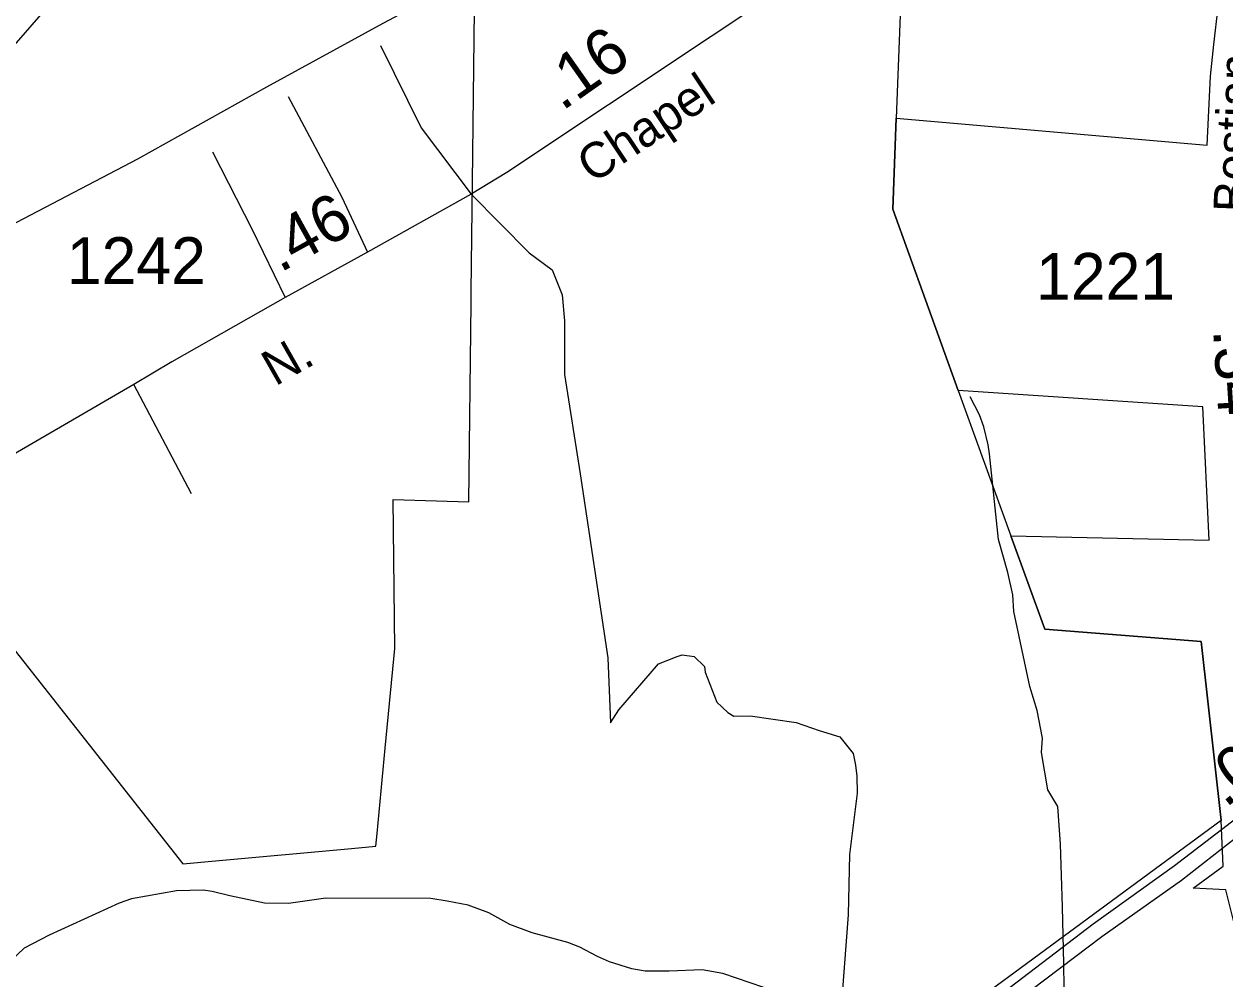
# Model space of a CAD drawing. Extents: x 1473865 to 1648260, y 639067 to 773536.
# Drawn here: x 1523838 to 1527049, y 657920 to 660475 of the extents above; entities that cross this region are included whole.
import ezdxf

# ---------------------------------------------------------------- set-up
doc = ezdxf.new("R2010")
doc.units = 0
for name, color, linetype in [('Exist Boundary Political City Limit New', 7, 'Continuous'), ('Exist Hydrographic Misc Water Feature', 7, 'Continuous'), ('Exist Railroad Mainline', 7, 'Continuous'), ('Exist Road Non-System Type 51', 7, 'Continuous'), ('Exist Road Primary US Divided Attributed', 7, 'Continuous'), ('Exist Road Primary US Mileage Hundredths English Label', 7, 'Continuous'), ('Exist Road Secondary Mileage Hundredths English Label', 7, 'Continuous'), ('Exist Road Secondary Type 51 Attributed', 7, 'Continuous'), ('Exist Road Secondary Type 51 Label', 7, 'Continuous'), ('Exist Road Secondary Type 51 Number Label', 7, 'Continuous'), ('Map Preparation Boundary City Limit Buffer Line', 7, 'Continuous')]:
    doc.layers.add(name, color=color, linetype=linetype)

msp = doc.modelspace()

# ---------------------------------------------------------------- linework, layer by layer
at = {"layer": 'Exist Boundary Political City Limit New'}
for p, q in [((1526183.5, 660593.4), (1526169.8, 660222.4)), ((1526335.8, 659494.8), (1526476.5, 659105.4))]:
    msp.add_line(p, q, dxfattribs=at)
for points in [[(1523728.6, 658907.3), (1524262.6, 658228.3), (1524350, 658236.3), (1524714, 658269.7), (1524779, 658275.6), (1524782.2, 658309.3), (1524804.1, 658538.1), (1524829.8, 658804.4), (1524825.5, 659202.5), (1525027.5, 659197), (1525033.5, 659728.2), (1525033.9, 659758.4), (1525037.2, 660052.9), (1525042.5, 660511.4), (1525043.2, 660575.2), (1525822.1, 661007.8), (1525927.6, 661066.2)], [(1526169.8, 660222.4), (1527001.4, 660150.4), (1527009.6, 660334.9), (1527019.2, 660419.8), (1527030.8, 660520), (1526185.9, 660655), (1526183.5, 660593.4)], [(1526335.8, 659494.8), (1526160.8, 659979.2), (1526169.8, 660222.4)], [(1526169.8, 660222.4), (1526160.8, 659979.2), (1526335.8, 659494.8)], [(1526476.5, 659105.4), (1527006.6, 659094), (1526989.4, 659450.6), (1526335.8, 659494.8)], [(1527038.5, 658343.9), (1526985.2, 658822.9), (1526566.8, 658855.8), (1526476.5, 659105.4)], [(1526476.5, 659105.4), (1526566.8, 658855.8), (1526985.2, 658822.9), (1527038.5, 658343.9)], [(1527038.5, 658343.9), (1524832.4, 656718.7), (1525549.1, 655995.7), (1525614, 655712.6), (1525257.1, 655681.2), (1524851.8, 655303.8), (1524640.9, 655586.8), (1524316.5, 655177.9), (1524121.9, 655350.9), (1523395.4, 654747.1)], [(1527106.4, 657937.8), (1527050.5, 658158.8), (1526963.9, 658163.7), (1527044.2, 658222.2), (1527038.5, 658343.9)]]:
    msp.add_lwpolyline(points, dxfattribs=at)
at = {"layer": 'Exist Hydrographic Misc Water Feature'}
for points in [[(1526619.4, 657833), (1526617.5, 657961.1), (1526614, 658113), (1526608.6, 658281.3), (1526602.2, 658381.5), (1526574.8, 658426.4), (1526558.3, 658526), (1526561, 658564.5), (1526546.2, 658638.7), (1526527.3, 658703.1), (1526484.3, 658903.4), (1526481.1, 658947.8), (1526468, 659007.9), (1526443.3, 659096.2), (1526419, 659324.9), (1526415.3, 659348.7), (1526404, 659397.4), (1526392.5, 659429.6), (1526367.3, 659477.7)], [(1525816.1, 657897.7), (1525706.7, 657935.1), (1525650.9, 657944.5), (1525562.8, 657941.3), (1525498.8, 657941), (1525462.8, 657947.4), (1525403.2, 657965.9), (1525371.4, 657980.5), (1525323.7, 658005.3), (1525291.9, 658018.2), (1525196.3, 658043.9), (1525136.6, 658066.5), (1525081, 658097.1), (1525025.5, 658117.9), (1524969.5, 658128.9), (1524925.7, 658135.5), (1524645.5, 658136.3), (1524545.2, 658121.9), (1524481.2, 658123.2), (1524388.2, 658143.1), (1524341.6, 658154.7), (1524317.6, 658157.7), (1524245.6, 658156.6), (1524125.4, 658134.4), (1524093.1, 658122.8), (1523905.8, 658037.9), (1523839.2, 658003.2), (1523802.5, 657967.8)]]:
    msp.add_lwpolyline(points, dxfattribs=at)
at = {"layer": 'Exist Railroad Mainline'}
msp.add_lwpolyline([(1527035.8, 661697.2), (1526750.8, 661535.7), (1526608.8, 661465.1), (1526218.4, 661243.5), (1525815.4, 661035.4), (1525397.4, 660807), (1525104.5, 660640.2), (1524797.6, 660475.7), (1524486.8, 660305.3), (1524141.4, 660113.5), (1523818.4, 659943.4), (1523541.7, 659786.5), (1523273.2, 659639.2), (1523028.6, 659495.7), (1522854.7, 659386.9), (1522547.6, 659140), (1522439.5, 659016.9), (1522320.2, 658906.6)], dxfattribs=at)
at = {"layer": 'Exist Road Non-System Type 51'}
msp.add_line((1524286.4, 659217.8), (1524132, 659510.8), dxfattribs=at)
for points in [[(1524791.7, 660416.9), (1524899.8, 660197.3), (1525033.7, 660019.3)], [(1524544.7, 660280.7), (1524687.6, 660011.9), (1524756.6, 659864.6)], [(1524341.8, 660132.7), (1524447.9, 659924.7), (1524536.3, 659743)], [(1525033.7, 660019.3), (1525188.6, 659862.3), (1525250.2, 659816.9), (1525276.7, 659750.7), (1525283.2, 659680.5), (1525283.4, 659537.2), (1525325.1, 659271.7), (1525399.1, 658779.7), (1525406, 658605.3), (1525428.6, 658640.7), (1525534.7, 658763.1), (1525584.3, 658783), (1525597.4, 658787.7), (1525629.4, 658783.2), (1525657, 658756.5), (1525659, 658741.3), (1525690, 658660.6), (1525719.7, 658633.4), (1525735.9, 658623.8), (1525779.3, 658624.2), (1525902.4, 658606.5), (1525964, 658584.8), (1526019.4, 658568.2), (1526054.8, 658523.6), (1526061.1, 658492.7), (1526064.4, 658463), (1526065.8, 658417.5), (1526044.7, 658253.6), (1526041.7, 658091.6), (1526025.3, 657880.6)]]:
    msp.add_lwpolyline(points, dxfattribs=at)
at = {"layer": 'Exist Road Primary US Divided Attributed'}
for points in [[(1527261.2, 658497.8), (1527192.1, 658436.4), (1526913.6, 658223.4), (1526695.9, 658066.8), (1526440.1, 657871.8), (1526274.9, 657751.4), (1526178.2, 657689.7), (1525933.8, 657496.7), (1525401.6, 657106), (1525181.6, 656945.3)], [(1525257.2, 656942.9), (1525942.1, 657451.8), (1526310.3, 657724.7), (1526719, 658033.9), (1526932.4, 658184.8), (1527260.1, 658441.4)]]:
    msp.add_lwpolyline(points, dxfattribs=at)
at = {"layer": 'Exist Road Secondary Type 51 Attributed'}
for points in [[(1523594.9, 660183.2), (1523746, 660342.2), (1524097.7, 660747.1), (1524211.4, 660880.2), (1524317.2, 660974.8), (1524524.9, 661091.4)], [(1526841.4, 660939.1), (1526720.1, 660931.1), (1526558.6, 660909.4), (1526415.7, 660858.3), (1526262.5, 660795.3), (1526090.8, 660714.5), (1525947.1, 660623.4), (1525128.7, 660077.4), (1525033.7, 660019.3), (1524756.6, 659864.6), (1524536.3, 659743), (1524233.1, 659570.8), (1524132, 659510.8), (1523771.3, 659300.9), (1523650.2, 659234.8)]]:
    msp.add_lwpolyline(points, dxfattribs=at)
at = {"layer": 'Map Preparation Boundary City Limit Buffer Line'}
for p, q in [((1526183.5, 660593.4), (1526169.8, 660222.4)), ((1526335.8, 659494.8), (1526476.5, 659105.4))]:
    msp.add_line(p, q, dxfattribs=at)
for points in [[(1523728.6, 658907.3), (1524262.6, 658228.3), (1524350, 658236.3), (1524714, 658269.7), (1524779, 658275.6), (1524782.2, 658309.3), (1524804.1, 658538.1), (1524829.8, 658804.4), (1524825.5, 659202.5), (1525027.5, 659197), (1525033.5, 659728.2), (1525033.9, 659758.4), (1525037.2, 660052.9), (1525042.5, 660511.4), (1525043.2, 660575.2), (1525822.1, 661007.8), (1525927.6, 661066.2)], [(1526169.8, 660222.4), (1527001.4, 660150.4), (1527009.6, 660334.9), (1527019.2, 660419.8), (1527030.8, 660520), (1526185.9, 660655), (1526183.5, 660593.4)], [(1526335.8, 659494.8), (1526160.8, 659979.2), (1526169.8, 660222.4)], [(1526169.8, 660222.4), (1526160.8, 659979.2), (1526335.8, 659494.8)], [(1526476.5, 659105.4), (1527006.6, 659094), (1526989.4, 659450.6), (1526335.8, 659494.8)], [(1527038.5, 658343.9), (1526985.2, 658822.9), (1526566.8, 658855.8), (1526476.5, 659105.4)], [(1526476.5, 659105.4), (1526566.8, 658855.8), (1526985.2, 658822.9), (1527038.5, 658343.9)], [(1527038.5, 658343.9), (1524832.4, 656718.7), (1525549.1, 655995.7), (1525614, 655712.6), (1525257.1, 655681.2), (1524851.8, 655303.8), (1524640.9, 655586.8), (1524316.5, 655177.9), (1524121.9, 655350.9), (1523395.4, 654747.1)], [(1527106.4, 657937.8), (1527050.5, 658158.8), (1526963.9, 658163.7), (1527044.2, 658222.2), (1527038.5, 658343.9)]]:
    msp.add_lwpolyline(points, dxfattribs=at)

# ---------------------------------------------------------------- texts
at = {"layer": 'Exist Road Primary US Mileage Hundredths English Label'}
msp.add_text('.05', height=125, rotation=38.899, dxfattribs=at).set_placement((1527050.1, 658376.1))
at = {"layer": 'Exist Road Secondary Mileage Hundredths English Label'}
for s, rotation, p in [('.16', 35.0909, (1525276.7, 660240.4)), ('.46', 28.8944, (1524522.6, 659808.3)), ('.34', 273.5753, (1527016.8, 659656.6))]:
    msp.add_text(s, height=125, rotation=rotation, dxfattribs=at).set_placement(p)
at = {"layer": 'Exist Road Secondary Type 51 Label'}
for s, rotation, p in [('Bostian', 87.919, (1527112.5, 659969.5)), ('Chapel', 33.7076, (1525358.5, 660046)), ('N.', 29.5883, (1524509.9, 659504.7))]:
    msp.add_text(s, height=95, rotation=rotation, dxfattribs=at).set_placement(p)
at = {"layer": 'Exist Road Secondary Type 51 Number Label'}
for s, p in [('1242', (1523952.7, 659779.5)), ('1221', (1526543.5, 659737.2))]:
    msp.add_text(s, height=125, dxfattribs=at).set_placement(p)

doc.saveas('drawing.dxf')
